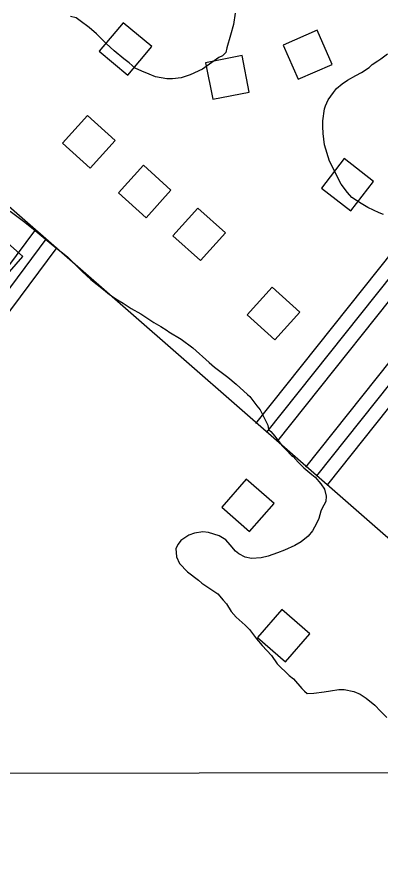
# Model space of a CAD drawing. Extents: x 3297735 to 3335592, y 670436 to 695807.
# Drawn here: x 3332381 to 3332772, y 690887 to 691808 of the extents above; entities that cross this region are included whole.
import ezdxf

# ---------------------------------------------------------------- set-up
doc = ezdxf.new("R2010")
doc.units = 0
for name, color, linetype in [('V-BLDG-OTLN', 7, 'Continuous'), ('V-GRID-MAJR', 7, 'Continuous'), ('V-ROAD-CNTR', 7, 'Continuous'), ('V-SITE-VEGE', 7, 'Continuous')]:
    doc.layers.add(name, color=color, linetype=linetype)

msp = doc.modelspace()

# ---------------------------------------------------------------- linework, layer by layer
at = {"layer": 'V-BLDG-OTLN'}
for points in [[(3332525.89, 691776.49), (3332495.25, 691802.2), (3332469.54, 691771.56), (3332500.18, 691745.85)], [(3332703.95, 691794.03), (3332667.27, 691778.07), (3332683.23, 691741.39), (3332719.91, 691757.35)], [(3332623.14, 691766.86), (3332583.87, 691759.25), (3332591.48, 691719.98), (3332630.75, 691727.59)], [(3332430.09, 691672.9), (3332459.8, 691646.12), (3332486.58, 691675.83), (3332456.87, 691702.61)], [(3332740, 691600.14), (3332764.53, 691631.74), (3332732.93, 691656.27), (3332708.4, 691624.67)], [(3332490.14, 691619.48), (3332519.85, 691592.7), (3332546.64, 691622.41), (3332516.93, 691649.19)], [(3332548.68, 691573.47), (3332578.39, 691546.68), (3332605.17, 691576.39), (3332575.46, 691603.17)], [(3332387.17, 691551.17), (3332357.11, 691577.55), (3332330.73, 691547.48), (3332360.8, 691521.11)], [(3332628.53, 691488.35), (3332658.24, 691461.57), (3332685.02, 691491.28), (3332655.31, 691518.06)], [(3332657.62, 691285.78), (3332627.55, 691312.16), (3332601.17, 691282.09), (3332631.24, 691255.71)], [(3332696.02, 691145.86), (3332665.95, 691172.24), (3332639.57, 691142.17), (3332669.64, 691115.79)]]:
    msp.add_lwpolyline(points, close=True, dxfattribs=at)
at = {"layer": 'V-GRID-MAJR'}
msp.add_lwpolyline([(3301853.13, 690965.76), (3302673.49, 690966.23), (3305673.73, 690968.17), (3310110.29, 690971.5), (3313525.52, 690974.42), (3317355.66, 690978.09), (3321058.09, 690982.03), (3323164.54, 690984.43), (3326643.71, 690988.68), (3330122.76, 690993.26), (3332835.9, 690997.06), (3333379.42, 690997.86)], dxfattribs=at)
at = {"layer": 'V-ROAD-CNTR'}
for points in [[(3333375.09, 690719.28), (3333248.87, 690831.59), (3332871.12, 691169.4), (3332309.12, 691659.71), (3331951.42, 691988.9), (3331625.26, 692277.88), (3331538.57, 692353.46), (3331129.95, 692719.64)], [(3332637.96, 691371.94), (3333315.63, 692221.89), (3333372.65, 692302.86)], [(3332649.68, 691362.59), (3333327.64, 692212.88), (3333372.83, 692277.05)], [(3332703.45, 691315.68), (3333053.95, 691755.28)], [(3332256.46, 690894.26), (3332056.39, 691079.92), (3332024.66, 691124.02), (3332048.79, 691187.6), (3332331.35, 691486.88), (3332400.1, 691578.83)], [(3332412.11, 691569.85), (3332342.85, 691477.21), (3332061.76, 691179.47), (3332041.54, 691126.23), (3332067.69, 691089.89), (3332266.66, 690905.26)], [(3332276.86, 690916.25), (3332078.99, 691099.87), (3332058.43, 691128.45), (3332074.72, 691171.35), (3332354.34, 691467.53), (3332424.13, 691560.87)], [(3332661.41, 691353.24), (3332828.02, 691562.2)], [(3332691.72, 691325.03), (3332859.69, 691535.7)], [(3332715.18, 691306.33), (3332882.71, 691516.44)]]:
    msp.add_lwpolyline(points, dxfattribs=at)
at = {"layer": 'V-SITE-VEGE'}
for p, q in [((3332373.85, 691599.95), (3332389.42, 691587.92)), ((3332389.42, 691587.92), (3332400.66, 691578.89)), ((3332400.66, 691578.89), (3332420.12, 691562.97)), ((3332420.12, 691562.97), (3332435.25, 691550.93)), ((3332435.25, 691550.93), (3332451.26, 691535.01)), ((3332451.26, 691535.01), (3332460.34, 691526.4)), ((3332460.34, 691526.4), (3332474.18, 691515.65)), ((3332474.18, 691515.65), (3332480.67, 691510.49)), ((3332480.67, 691510.49), (3332489.31, 691504.47)), ((3332489.31, 691504.47), (3332495.36, 691501.04)), ((3332495.36, 691501.04), (3332504, 691495.45)), ((3332504, 691495.45), (3332514.38, 691489.44)), ((3332514.38, 691489.44), (3332528.21, 691480.41)), ((3332528.21, 691480.41), (3332535.55, 691476.12)), ((3332535.55, 691476.12), (3332542.47, 691471.82)), ((3332542.47, 691471.82), (3332544.2, 691470.1)), ((3332544.2, 691470.1), (3332557.6, 691462.37)), ((3332557.6, 691462.37), (3332570.13, 691452.91)), ((3332570.13, 691452.91), (3332587.87, 691437.42)), ((3332587.87, 691437.42), (3332593.49, 691432.26)), ((3332593.49, 691432.26), (3332607.75, 691421.51)), ((3332607.75, 691421.51), (3332616.84, 691414.2)), ((3332616.84, 691414.2), (3332628.95, 691403.01)), ((3332628.95, 691403.01), (3332631.54, 691400.86)), ((3332631.54, 691400.86), (3332638.9, 691390.96)), ((3332638.9, 691390.96), (3332642.36, 691386.65)), ((3332642.36, 691386.65), (3332644.1, 691383.64)), ((3332644.1, 691383.64), (3332646.27, 691379.33)), ((3332646.27, 691379.33), (3332649.31, 691372.87)), ((3332649.31, 691372.87), (3332650.61, 691369.85)), ((3332650.61, 691369.85), (3332651.48, 691365.54)), ((3332651.48, 691365.54), (3332654.08, 691363.38)), ((3332654.08, 691363.38), (3332658.4, 691358.22)), ((3332658.4, 691358.22), (3332661.44, 691353.91)), ((3332661.44, 691353.91), (3332666.2, 691347.88)), ((3332666.2, 691347.88), (3332670.52, 691343.58)), ((3332670.52, 691343.58), (3332676.15, 691337.55)), ((3332676.15, 691337.55), (3332677.88, 691336.27)), ((3332677.88, 691336.27), (3332683.5, 691330.24)), ((3332683.5, 691330.24), (3332689.56, 691324.21)), ((3332689.56, 691324.21), (3332698.21, 691316.9)), ((3332698.21, 691316.9), (3332701.67, 691314.32)), ((3332701.67, 691314.32), (3332707.73, 691307)), ((3332707.73, 691307), (3332711.63, 691301.4)), ((3332711.63, 691301.4), (3332713.37, 691293.64)), ((3332713.37, 691293.64), (3332712.96, 691288.03)), ((3332712.96, 691288.03), (3332708.66, 691280.25)), ((3332707.81, 691277.66), (3332705.67, 691269.89)), ((3332708.66, 691280.25), (3332707.81, 691277.66)), ((3332703.1, 691264.27), (3332698.8, 691256.5)), ((3332705.67, 691269.89), (3332703.1, 691264.27)), ((3332571.95, 691254.01), (3332565.92, 691251.83)), ((3332581.01, 691255.32), (3332571.95, 691254.01)), ((3332587.05, 691254.91), (3332581.01, 691255.32)), ((3332598.28, 691251.05), (3332587.05, 691254.91)), ((3332698.8, 691256.5), (3332694.07, 691250.88)), ((3332557.31, 691246.2), (3332554.29, 691242.31)), ((3332565.92, 691251.83), (3332557.31, 691246.2)), ((3332605.63, 691246.76), (3332598.28, 691251.05)), ((3332610.39, 691241.59), (3332605.63, 691246.76)), ((3332686.75, 691244.82), (3332679.85, 691240.91)), ((3332694.07, 691250.88), (3332686.75, 691244.82)), ((3332554.29, 691242.31), (3332551.72, 691237.56)), ((3332551.72, 691237.56), (3332552.6, 691228.5)), ((3332616.02, 691234.7), (3332610.39, 691241.59)), ((3332668.65, 691235.71), (3332661.33, 691233.1)), ((3332679.85, 691240.91), (3332668.65, 691235.71)), ((3332552.6, 691228.5), (3332555.64, 691221.6)), ((3332619.47, 691231.69), (3332616.02, 691234.7)), ((3332626.39, 691228.26), (3332619.47, 691231.69)), ((3332633.29, 691226.98), (3332626.39, 691228.26)), ((3332643.65, 691227.44), (3332633.29, 691226.98)), ((3332650.98, 691229.19), (3332643.65, 691227.44)), ((3332661.33, 691233.1), (3332650.98, 691229.19)), ((3332555.64, 691221.6), (3332564.3, 691212.56)), ((3332564.3, 691212.56), (3332576.4, 691203.53)), ((3332576.4, 691203.53), (3332579.86, 691200.52)), ((3332579.86, 691200.52), (3332597.15, 691188.92)), ((3332597.15, 691188.92), (3332602.78, 691182.03)), ((3332602.78, 691182.03), (3332606.24, 691178.16)), ((3332606.24, 691178.16), (3332611.44, 691169.97)), ((3332611.44, 691169.97), (3332616.63, 691163.94)), ((3332616.63, 691163.94), (3332626.58, 691155.34)), ((3332626.58, 691155.34), (3332630.91, 691150.61)), ((3332630.91, 691150.61), (3332638.7, 691140.7)), ((3332638.7, 691140.7), (3332644.76, 691133.38)), ((3332644.76, 691133.38), (3332654.71, 691122.62)), ((3332654.71, 691122.62), (3332660.78, 691113.58)), ((3332660.78, 691113.58), (3332673.75, 691101.1)), ((3332673.75, 691101.1), (3332678.51, 691097.66)), ((3332678.51, 691097.66), (3332687.17, 691087.33)), ((3332687.17, 691087.33), (3332690.19, 691084.32)), ((3332690.19, 691084.32), (3332693.22, 691081.73)), ((3332693.22, 691081.73), (3332700.12, 691082.18)), ((3332700.12, 691082.18), (3332711.34, 691083.51)), ((3332711.34, 691083.51), (3332718.24, 691084.82)), ((3332718.24, 691084.82), (3332727.29, 691086.14)), ((3332727.29, 691086.14), (3332732.91, 691086.16)), ((3332732.91, 691086.16), (3332743.27, 691084.03)), ((3332743.27, 691084.03), (3332750.18, 691081.02)), ((3332750.18, 691081.02), (3332756.66, 691076.72)), ((3332756.66, 691076.72), (3332765.74, 691069.41)), ((3332765.74, 691069.41), (3332771.8, 691062.96)), ((3332771.8, 691062.96), (3332778.72, 691056.07))]:
    msp.add_line(p, q, dxfattribs=at)
for points in [[(3332515.45, 691750.09), (3332508.1, 691753.52), (3332501.62, 691759.12), (3332496, 691763.42), (3332485.62, 691772.02), (3332476.97, 691779.76), (3332466.58, 691790.09), (3332458.8, 691796.97), (3332448.86, 691804.28), (3332444.53, 691807.29), (3332438.49, 691809)], [(3332615.82, 691812.49), (3332613.69, 691800.4), (3332610.7, 691788.75), (3332606.85, 691775.36), (3332605.57, 691770.18), (3332602.13, 691766.72), (3332598.25, 691764.98), (3332580.6, 691752.42), (3332567.23, 691746.35), (3332557.75, 691742.87), (3332548.26, 691741.98), (3332542.22, 691741.96), (3332530.13, 691744.09), (3332523.22, 691747.09), (3332515.45, 691750.09)], [(3332775.17, 691596.31), (3332770.42, 691598.02), (3332758.32, 691603.6), (3332750.98, 691607.9), (3332741.04, 691614.34), (3332736.28, 691619.94), (3332729.78, 691628.98), (3332717.2, 691653.54), (3332711.55, 691671.22), (3332710.22, 691683.3), (3332709.77, 691690.63), (3332709.75, 691696.67), (3332711.88, 691709.62), (3332712.73, 691713.07), (3332715.73, 691719.55), (3332721.32, 691727.34), (3332724.76, 691731.66), (3332730.79, 691736.42), (3332736.39, 691740.32), (3332745.44, 691745.52), (3332751.47, 691748.56), (3332759.65, 691754.19), (3332763.09, 691757.22), (3332769.12, 691761.12), (3332772.14, 691763.28), (3332779.46, 691768.91)]]:
    msp.add_lwpolyline(points, dxfattribs=at)

doc.saveas('drawing.dxf')
